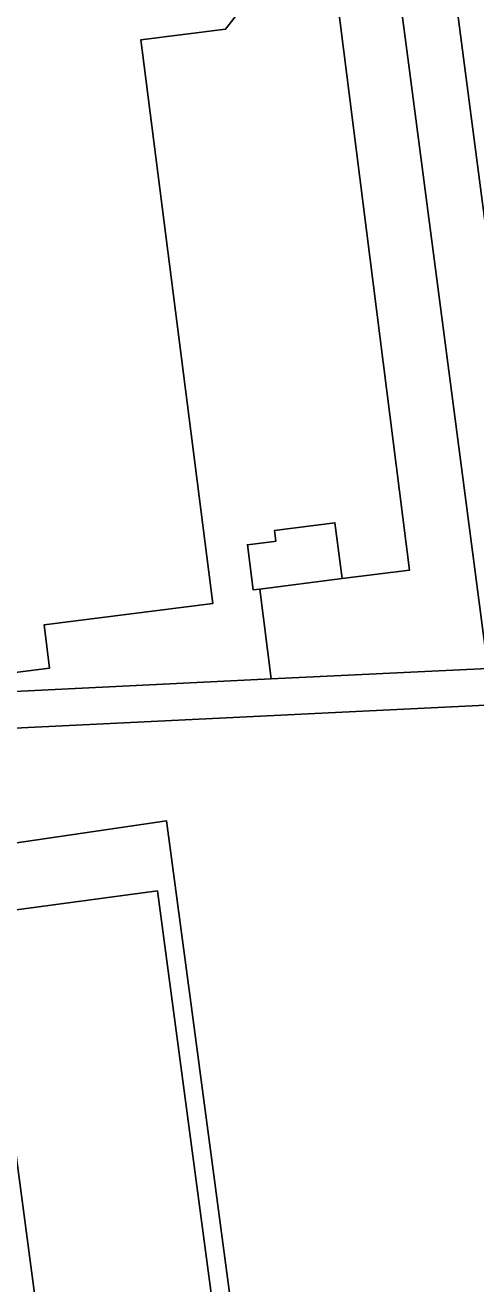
# Model space of a CAD drawing. Extents: x 160554 to 161248, y 385329 to 386506.
# Drawn here: x 161100.4 to 161126.2, y 385929.4 to 386001.4 of the extents above; entities that cross this region are included whole.
import ezdxf

# ---------------------------------------------------------------- set-up
doc = ezdxf.new("R2010")
doc.units = 0
for name, color, linetype in [('IMGEO_Erf', 7, 'Continuous'), ('IMGEO_Groenvoorziening', 7, 'Continuous'), ('IMGEO_Haag', 7, 'Continuous'), ('IMGEO_Pand', 7, 'Continuous'), ('IMGEO_Rijbaan_lokaal_open', 7, 'Continuous'), ('IMGEO_Voetpad_open', 7, 'Continuous')]:
    doc.layers.add(name, color=color, linetype=linetype)

msp = doc.modelspace()

# ---------------------------------------------------------------- linework, layer by layer
at = {"layer": 'IMGEO_Erf'}
for points in [[(161082.13, 386049.396), (161088.666, 386000), (161093.633, 385962.998), (161114.517, 385964.012), (161113.866, 385969.153), (161113.497, 385969.106), (161113.165, 385971.693), (161114.702, 385971.889), (161114.792, 385971.901), (161114.714, 385972.513), (161118.168, 385972.955), (161118.578, 385969.756), (161122.447, 385970.246), (161118.286, 386003.12)], [(161112.867, 386002.434), (161111.918, 386001.207), (161107.058, 386000.585), (161107.133, 386000), (161111.188, 385968.338), (161101.531, 385967.101), (161101.847, 385964.636), (161097.741, 385964.11), (161096.509, 385965.062), (161096.343, 385966.362), (161096.108, 385968.194), (161097.125, 385969.51), (161099.255, 385969.783), (161097.2, 385985.83), (161096.188, 385985.701), (161094.905, 385986.693), (161094.488, 385989.948), (161095.324, 385991.029), (161096.513, 385991.181), (161095.384, 386000), (161094.442, 386007.356)]]:
    msp.add_lwpolyline(points, dxfattribs=at)
at = {"layer": 'IMGEO_Groenvoorziening'}
for points in [[(161129.434, 385991.971), (161128.166, 386002.978), (161126.999, 386010.941), (161125.68, 386021.034), (161123.854, 386033.968), (161119.01, 386071.603), (161113.888, 386108.427), (161111.412, 386121.611), (161110.531, 386125.651), (161108.702, 386125.203), (161108.723, 386125.09), (161109.048, 386123.143), (161109.072, 386122.96), (161109.413, 386120.419), (161112.454, 386099.623), (161125.479, 386000), (161135.368, 385924.28), (161147.764, 385829.368), (161149.183, 385819.023), (161150.29, 385819.102), (161150.208, 385819.722), (161149.367, 385837.379)], [(161132.353, 385923.907), (161130.428, 385938.734), (161127.194, 385962.541), (161093.966, 385960.914), (161094.874, 385953.891), (161097.601, 385954.29), (161108.541, 385955.891), (161109.928, 385945.494), (161112.775, 385924.141), (161115.749, 385901.843), (161118.463, 385881.489), (161121.251, 385860.582), (161122.752, 385849.325), (161123.708, 385842.158), (161122.665, 385842.019), (161112.744, 385840.696), (161112.591, 385841.865), (161109.707, 385841.529), (161110.155, 385838.705)]]:
    msp.add_lwpolyline(points, dxfattribs=at)
msp.add_lwpolyline([(161120.772, 386011.404), (161115.28, 386010.684), (161113.68, 386008.637), (161112.101, 386008.409), (161112.867, 386002.434), (161118.286, 386003.12), (161122.447, 385970.246), (161118.578, 385969.756), (161113.866, 385969.153), (161114.517, 385964.012), (161126.921, 385964.614), (161122.294, 386000)], close=True, dxfattribs=at)
at = {"layer": 'IMGEO_Haag'}
msp.add_lwpolyline([(161129.434, 385991.971), (161128.166, 386002.978), (161126.999, 386010.941), (161125.68, 386021.034), (161123.854, 386033.968), (161119.01, 386071.603), (161113.888, 386108.427), (161111.412, 386121.611), (161110.531, 386125.651), (161108.702, 386125.203), (161108.723, 386125.09), (161109.048, 386123.143), (161109.072, 386122.96), (161109.413, 386120.419), (161112.454, 386099.623), (161125.479, 386000), (161135.368, 385924.28), (161147.764, 385829.368), (161149.183, 385819.023), (161150.29, 385819.102), (161150.208, 385819.722), (161149.367, 385837.379)], dxfattribs=at)
at = {"layer": 'IMGEO_Pand'}
for points in [[(161094.442, 386007.356), (161095.384, 386000), (161096.513, 385991.181), (161095.324, 385991.029), (161094.488, 385989.948), (161094.905, 385986.693), (161096.188, 385985.701), (161097.2, 385985.83), (161099.255, 385969.783), (161097.125, 385969.51), (161096.108, 385968.194), (161096.343, 385966.362), (161096.509, 385965.062), (161097.741, 385964.11), (161101.847, 385964.636), (161101.531, 385967.101), (161111.188, 385968.338), (161107.133, 386000), (161107.058, 386000.585), (161111.918, 386001.207), (161112.867, 386002.434)], [(161122.665, 385842.019), (161108.009, 385951.88), (161098.088, 385950.557), (161098.235, 385949.46), (161098.654, 385946.321), (161099.545, 385946.44), (161099.91, 385943.699), (161099.019, 385943.58), (161099.853, 385937.33), (161101.275, 385926.677)]]:
    msp.add_lwpolyline(points, dxfattribs=at)
msp.add_lwpolyline([(161118.168, 385972.955), (161114.714, 385972.513), (161114.792, 385971.901), (161114.702, 385971.889), (161113.165, 385971.693), (161113.497, 385969.106), (161113.866, 385969.153), (161118.578, 385969.756)], close=True, dxfattribs=at)
at = {"layer": 'IMGEO_Rijbaan_lokaal_open'}
msp.add_lwpolyline([(161097.126, 385936.966), (161098.548, 385926.313), (161101.275, 385926.677), (161099.853, 385937.33)], close=True, dxfattribs=at)
at = {"layer": 'IMGEO_Voetpad_open'}
for points in [[(161125.479, 386000), (161112.454, 386099.623), (161109.413, 386120.419), (161109.072, 386122.96), (161109.048, 386123.143), (161108.723, 386125.09), (161108.702, 386125.203)], [(161105.792, 386124.199), (161110.502, 386088.609), (161111.046, 386084.779), (161107.302, 386084.285), (161107.472, 386083.112), (161111.193, 386083.562), (161111.704, 386079.678), (161117.347, 386036.896), (161117.757, 386034.497), (161119.876, 386018.552), (161120.772, 386011.404), (161122.294, 386000), (161126.921, 385964.614), (161127.194, 385962.541), (161130.428, 385938.734), (161132.353, 385923.907), (161135.368, 385924.28), (161125.479, 386000)]]:
    msp.add_lwpolyline(points, dxfattribs=at)
for points in [[(161126.921, 385964.614), (161114.517, 385964.012), (161093.633, 385962.998), (161093.966, 385960.914), (161127.194, 385962.541)], [(161097.601, 385954.29), (161098.088, 385950.557), (161108.009, 385951.88), (161122.665, 385842.019), (161123.708, 385842.158), (161122.752, 385849.325), (161121.251, 385860.582), (161118.463, 385881.489), (161115.749, 385901.843), (161112.775, 385924.141), (161109.928, 385945.494), (161108.541, 385955.891)]]:
    msp.add_lwpolyline(points, close=True, dxfattribs=at)

doc.saveas('drawing.dxf')
